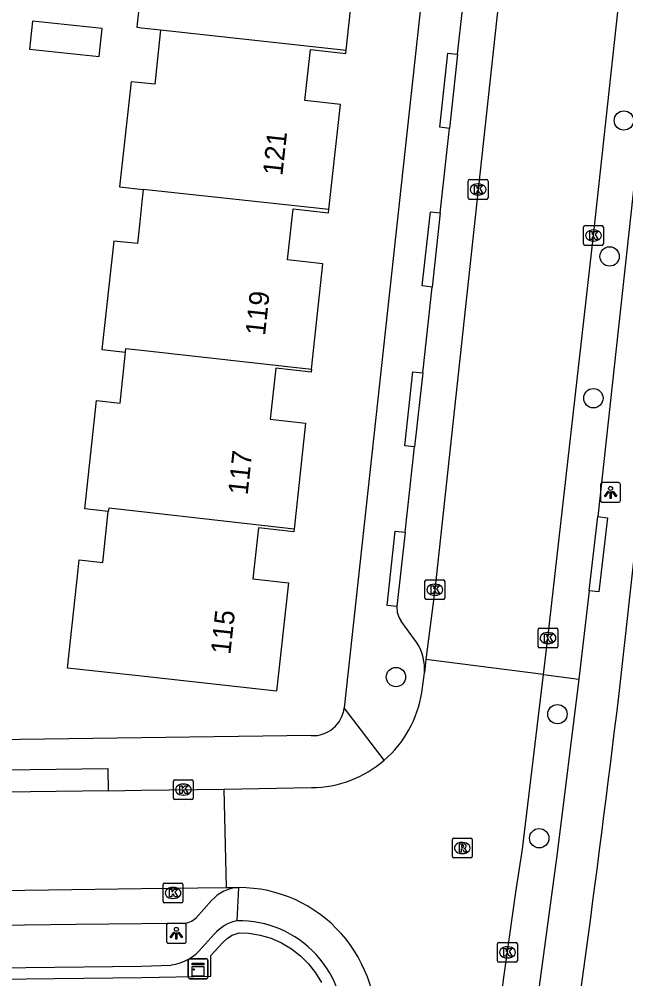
# Model space of a CAD drawing. Extents: x 160732 to 162105, y 387428 to 388479.
# Drawn here: x 161993.82 to 162024.47, y 387774.67 to 387823.15 of the extents above; entities that cross this region are included whole.
import ezdxf

# ---------------------------------------------------------------- set-up
doc = ezdxf.new("R2010")
doc.units = 0
for name, color, linetype in [('IMGEO_Boom', 7, 'Continuous'), ('IMGEO_Haag', 7, 'Continuous'), ('IMGEO_Kast', 7, 'Continuous'), ('IMGEO_Kolk', 7, 'Continuous'), ('IMGEO_Lichtpunt', 7, 'Continuous'), ('IMGEO_Pand', 7, 'Continuous'), ('IMGEO_Pand_nummerreeks', 7, 'Continuous'), ('IMGEO_Parkeervlak_open', 7, 'Continuous'), ('IMGEO_Rijbaan_lokaal_open', 7, 'Continuous'), ('IMGEO_Rioolput', 7, 'Continuous'), ('IMGEO_Voetpad_open', 7, 'Continuous')]:
    doc.layers.add(name, color=color, linetype=linetype)

msp = doc.modelspace()

# ---------------------------------------------------------------- linework, layer by layer
at = {"layer": 'IMGEO_Boom'}
for centre in [(162024.369, 387818.035), (162023.648, 387811.166), (162022.829, 387804.005), (162012.854, 387789.919), (162021.014, 387788.043), (162020.091, 387781.775)]:
    msp.add_circle(centre, 0.489, dxfattribs=at)
at = {"layer": 'IMGEO_Haag'}
msp.add_lwpolyline([(161988.288, 387775.174), (161988.301, 387774.606), (162000.009, 387774.745), (162003.501, 387774.806), (162003.496, 387775.846), (162004.102, 387776.506), (162004.339, 387776.733), (162004.571, 387776.881), (162004.926, 387777.003), (162005.425, 387776.981), (162005.993, 387776.885), (162006.545, 387776.721), (162007.072, 387776.489), (162007.568, 387776.194), (162008.023, 387775.841), (162008.432, 387775.435), (162008.788, 387774.982), (162009.085, 387774.489)], dxfattribs=at)
at = {"layer": 'IMGEO_Kast'}
for p, q in [((162002.356, 387774.755), (162002.356, 387775.596)), ((162002.356, 387775.596), (162002.356, 387774.755)), ((162002.431, 387775.68), (162003.272, 387775.68)), ((162003.272, 387775.68), (162002.431, 387775.68)), ((162003.356, 387775.605), (162003.356, 387774.764)), ((162003.356, 387774.764), (162003.356, 387775.605)), ((162003.281, 387774.68), (162002.44, 387774.68)), ((162002.44, 387774.68), (162003.281, 387774.68))]:
    msp.add_line(p, q, dxfattribs=at)
for points in [[(162002.551, 387775.47), (162003.151, 387775.47), (162003.151, 387775.385), (162002.551, 387775.385), (162002.551, 387775.47)], [(162002.551, 387775.295), (162003.151, 387775.295), (162003.151, 387774.806), (162002.551, 387774.806), (162002.551, 387775.295)]]:
    msp.add_lwpolyline(points, dxfattribs=at)
msp.add_circle((162002.635, 387775.144), 0.0377, dxfattribs=at)
for centre, start, end in [((162002.434, 387775.602), 92.4484, 184.2845), ((162002.434, 387775.602), 92.4484, 184.2845), ((162003.278, 387775.602), 2.4484, 94.2845), ((162003.278, 387775.602), 2.4484, 94.2845), ((162002.434, 387774.758), 182.4484, 274.2845), ((162002.434, 387774.758), 182.4484, 274.2845), ((162003.278, 387774.758), 272.4484, 4.2845), ((162003.278, 387774.758), 272.4484, 4.2845)]:
    msp.add_arc(centre, 0.0779, start, end, dxfattribs=at)
at = {"layer": 'IMGEO_Kolk'}
for p, q in [((162016.504, 387814.125), (162016.504, 387814.977)), ((162016.579, 387815.051), (162017.431, 387815.051)), ((162016.992, 387814.831), (162017.017, 387814.831)), ((162017.505, 387814.977), (162017.505, 387814.125)), ((162017.015, 387814.271), (162016.99, 387814.271)), ((162017.431, 387814.051), (162016.579, 387814.051)), ((162022.406, 387812.726), (162023.258, 387812.726)), ((162022.331, 387811.8), (162022.331, 387812.652)), ((162022.819, 387812.506), (162022.844, 387812.506)), ((162023.332, 387812.652), (162023.332, 387811.8)), ((162023.258, 387811.726), (162022.406, 387811.726)), ((162022.842, 387811.946), (162022.817, 387811.946)), ((162014.315, 387793.905), (162014.315, 387794.757)), ((162014.39, 387794.831), (162015.242, 387794.831)), ((162015.316, 387794.757), (162015.316, 387793.905)), ((162014.803, 387794.611), (162014.828, 387794.611)), ((162015.242, 387793.831), (162014.39, 387793.831)), ((162014.826, 387794.051), (162014.801, 387794.051)), ((162020.035, 387791.463), (162020.035, 387792.315)), ((162020.11, 387792.389), (162020.962, 387792.389)), ((162021.036, 387792.315), (162021.036, 387791.463)), ((162020.523, 387792.169), (162020.548, 387792.169)), ((162020.962, 387791.389), (162020.11, 387791.389)), ((162020.546, 387791.609), (162020.521, 387791.609)), ((162001.613, 387783.805), (162001.613, 387784.657)), ((162001.688, 387784.731), (162002.54, 387784.731)), ((162002.614, 387784.657), (162002.614, 387783.805)), ((162002.101, 387784.511), (162002.126, 387784.511)), ((162002.54, 387783.731), (162001.688, 387783.731)), ((162002.124, 387783.951), (162002.099, 387783.951)), ((162001.089, 387778.584), (162001.089, 387779.436)), ((162001.164, 387779.51), (162002.016, 387779.51)), ((162001.577, 387779.29), (162001.602, 387779.29)), ((162002.09, 387779.436), (162002.09, 387778.584)), ((162002.016, 387778.51), (162001.164, 387778.51)), ((162001.6, 387778.73), (162001.575, 387778.73)), ((162017.986, 387775.585), (162017.986, 387776.437)), ((162018.061, 387776.511), (162018.913, 387776.511)), ((162018.987, 387776.437), (162018.987, 387775.585)), ((162018.474, 387776.291), (162018.499, 387776.291)), ((162018.913, 387775.511), (162018.061, 387775.511)), ((162018.497, 387775.731), (162018.472, 387775.731))]:
    msp.add_line(p, q, dxfattribs=at)
for points in [[(162016.504, 387814.125), (162016.504, 387814.977)], [(162016.579, 387815.051), (162017.431, 387815.051)], [(162016.825, 387814.751), (162016.948, 387814.751), (162016.948, 387814.6), (162017.078, 387814.751), (162017.242, 387814.751), (162017.096, 387814.6), (162017.249, 387814.351), (162017.097, 387814.351), (162017.012, 387814.515), (162016.948, 387814.448), (162016.948, 387814.351), (162016.825, 387814.351), (162016.825, 387814.751)], [(162017.505, 387814.977), (162017.505, 387814.125)], [(162017.431, 387814.051), (162016.579, 387814.051)], [(162022.406, 387812.726), (162023.258, 387812.726)], [(162022.331, 387811.8), (162022.331, 387812.652)], [(162022.652, 387812.426), (162022.775, 387812.426), (162022.775, 387812.275), (162022.905, 387812.426), (162023.069, 387812.426), (162022.923, 387812.275), (162023.076, 387812.026), (162022.924, 387812.026), (162022.839, 387812.19), (162022.775, 387812.123), (162022.775, 387812.026), (162022.652, 387812.026), (162022.652, 387812.426)], [(162023.332, 387812.652), (162023.332, 387811.8)], [(162023.258, 387811.726), (162022.406, 387811.726)], [(162014.315, 387793.905), (162014.315, 387794.757)], [(162014.39, 387794.831), (162015.242, 387794.831)], [(162015.316, 387794.757), (162015.316, 387793.905)], [(162014.636, 387794.531), (162014.759, 387794.531), (162014.759, 387794.38), (162014.889, 387794.531), (162015.053, 387794.531), (162014.907, 387794.38), (162015.06, 387794.131), (162014.908, 387794.131), (162014.823, 387794.295), (162014.759, 387794.228), (162014.759, 387794.131), (162014.636, 387794.131), (162014.636, 387794.531)], [(162015.242, 387793.831), (162014.39, 387793.831)], [(162020.035, 387791.463), (162020.035, 387792.315)], [(162020.11, 387792.389), (162020.962, 387792.389)], [(162021.036, 387792.315), (162021.036, 387791.463)], [(162020.356, 387792.089), (162020.479, 387792.089), (162020.479, 387791.938), (162020.609, 387792.089), (162020.773, 387792.089), (162020.627, 387791.938), (162020.78, 387791.689), (162020.628, 387791.689), (162020.543, 387791.853), (162020.479, 387791.786), (162020.479, 387791.689), (162020.356, 387791.689), (162020.356, 387792.089)], [(162020.962, 387791.389), (162020.11, 387791.389)], [(162001.613, 387783.805), (162001.613, 387784.657)], [(162001.688, 387784.731), (162002.54, 387784.731)], [(162002.614, 387784.657), (162002.614, 387783.805)], [(162001.934, 387784.431), (162002.057, 387784.431), (162002.057, 387784.28), (162002.187, 387784.431), (162002.351, 387784.431), (162002.205, 387784.28), (162002.358, 387784.031), (162002.206, 387784.031), (162002.121, 387784.195), (162002.057, 387784.128), (162002.057, 387784.031), (162001.934, 387784.031), (162001.934, 387784.431)], [(162002.54, 387783.731), (162001.688, 387783.731)], [(162001.089, 387778.584), (162001.089, 387779.436)], [(162001.164, 387779.51), (162002.016, 387779.51)], [(162002.09, 387779.436), (162002.09, 387778.584)], [(162001.41, 387779.21), (162001.533, 387779.21), (162001.533, 387779.059), (162001.663, 387779.21), (162001.827, 387779.21), (162001.681, 387779.059), (162001.834, 387778.81), (162001.682, 387778.81), (162001.597, 387778.974), (162001.533, 387778.907), (162001.533, 387778.81), (162001.41, 387778.81), (162001.41, 387779.21)], [(162002.016, 387778.51), (162001.164, 387778.51)], [(162017.986, 387775.585), (162017.986, 387776.437)], [(162018.061, 387776.511), (162018.913, 387776.511)], [(162018.987, 387776.437), (162018.987, 387775.585)], [(162018.307, 387776.211), (162018.43, 387776.211), (162018.43, 387776.06), (162018.56, 387776.211), (162018.724, 387776.211), (162018.578, 387776.06), (162018.731, 387775.811), (162018.579, 387775.811), (162018.494, 387775.975), (162018.43, 387775.908), (162018.43, 387775.811), (162018.307, 387775.811), (162018.307, 387776.211)], [(162018.913, 387775.511), (162018.061, 387775.511)]]:
    msp.add_lwpolyline(points, dxfattribs=at)
for centre, start, end in [((162016.581, 387814.975), 91.552, 178.448), ((162016.581, 387814.975), 91.552, 178.448), ((162017.429, 387814.975), 1.552, 88.448), ((162017.429, 387814.975), 1.552, 88.448), ((162016.581, 387814.127), 181.552, 268.448), ((162016.581, 387814.127), 181.552, 268.448), ((162017.429, 387814.127), 271.552, 358.448), ((162017.429, 387814.127), 271.552, 358.448), ((162022.408, 387812.65), 91.552, 178.448), ((162022.408, 387812.65), 91.552, 178.448), ((162023.256, 387812.65), 1.552, 88.448), ((162023.256, 387812.65), 1.552, 88.448), ((162022.408, 387811.802), 181.552, 268.448), ((162022.408, 387811.802), 181.552, 268.448), ((162023.256, 387811.802), 271.552, 358.448), ((162023.256, 387811.802), 271.552, 358.448), ((162014.392, 387794.755), 91.552, 178.448), ((162014.392, 387794.755), 91.552, 178.448), ((162015.24, 387794.755), 1.552, 88.448), ((162015.24, 387794.755), 1.552, 88.448), ((162014.392, 387793.907), 181.552, 268.448), ((162014.392, 387793.907), 181.552, 268.448), ((162015.24, 387793.907), 271.552, 358.448), ((162015.24, 387793.907), 271.552, 358.448), ((162020.112, 387792.313), 91.552, 178.448), ((162020.112, 387792.313), 91.552, 178.448), ((162020.96, 387792.313), 1.552, 88.448), ((162020.96, 387792.313), 1.552, 88.448), ((162020.112, 387791.465), 181.552, 268.448), ((162020.112, 387791.465), 181.552, 268.448), ((162020.96, 387791.465), 271.552, 358.448), ((162020.96, 387791.465), 271.552, 358.448), ((162001.69, 387784.655), 91.552, 178.448), ((162001.69, 387784.655), 91.552, 178.448), ((162002.538, 387784.655), 1.552, 88.448), ((162002.538, 387784.655), 1.552, 88.448), ((162001.69, 387783.807), 181.552, 268.448), ((162001.69, 387783.807), 181.552, 268.448), ((162002.538, 387783.807), 271.552, 358.448), ((162002.538, 387783.807), 271.552, 358.448), ((162001.166, 387779.434), 91.552, 178.448), ((162001.166, 387779.434), 91.552, 178.448), ((162002.014, 387779.434), 1.552, 88.448), ((162002.014, 387779.434), 1.552, 88.448), ((162001.166, 387778.586), 181.552, 268.448), ((162001.166, 387778.586), 181.552, 268.448), ((162002.014, 387778.586), 271.552, 358.448), ((162002.014, 387778.586), 271.552, 358.448), ((162018.063, 387776.435), 91.552, 178.448), ((162018.063, 387776.435), 91.552, 178.448), ((162018.911, 387776.435), 1.552, 88.448), ((162018.911, 387776.435), 1.552, 88.448), ((162018.063, 387775.587), 181.552, 268.448), ((162018.063, 387775.587), 181.552, 268.448), ((162018.911, 387775.587), 271.552, 358.448), ((162018.911, 387775.587), 271.552, 358.448)]:
    msp.add_arc(centre, 0.0765, start, end, dxfattribs=at)
for centre, major_axis, ratio, start_param, end_param in [((162016.991, 387814.551), (-0.387, 0.002), 0.722429, 4.712389, 7.853982), ((162017.016, 387814.551), (-0.39, 0.002), 0.717154, 1.570796, 4.712389), ((162022.818, 387812.226), (-0.387, 0.002), 0.722429, 4.712389, 7.853982), ((162022.843, 387812.226), (-0.39, 0.002), 0.717154, 1.570796, 4.712389), ((162014.802, 387794.331), (-0.387, 0.002), 0.722429, 4.712389, 7.853982), ((162014.827, 387794.331), (-0.39, 0.002), 0.717154, 1.570796, 4.712389), ((162020.522, 387791.889), (-0.387, 0.002), 0.722429, 4.712389, 7.853982), ((162020.547, 387791.889), (-0.39, 0.002), 0.717154, 1.570796, 4.712389), ((162002.1, 387784.231), (-0.387, 0.002), 0.722429, 4.712389, 7.853982), ((162002.125, 387784.231), (-0.39, 0.002), 0.717154, 1.570796, 4.712389), ((162001.576, 387779.01), (-0.387, 0.002), 0.722429, 4.712389, 7.853982), ((162001.601, 387779.01), (-0.39, 0.002), 0.717154, 1.570796, 4.712389), ((162018.473, 387776.011), (-0.387, 0.002), 0.722429, 4.712389, 7.853982), ((162018.498, 387776.011), (-0.39, 0.002), 0.717154, 1.570796, 4.712389)]:
    msp.add_ellipse(centre, major_axis=major_axis, ratio=ratio, start_param=start_param, end_param=end_param, dxfattribs=at)
at = {"layer": 'IMGEO_Lichtpunt'}
for p, q in [((162023.196, 387799.651), (162023.196, 387798.844)), ((162023.196, 387799.651), (162023.196, 387798.844)), ((162024.098, 387799.746), (162023.29, 387799.746)), ((162024.098, 387799.746), (162023.29, 387799.746)), ((162024.192, 387798.844), (162024.192, 387799.651)), ((162024.192, 387798.844), (162024.192, 387799.651)), ((162023.29, 387798.75), (162024.098, 387798.75)), ((162023.29, 387798.75), (162024.098, 387798.75)), ((162001.26, 387777.374), (162001.26, 387776.567)), ((162001.26, 387777.374), (162001.26, 387776.567)), ((162002.162, 387777.469), (162001.354, 387777.469)), ((162002.162, 387777.469), (162001.354, 387777.469)), ((162002.256, 387776.567), (162002.256, 387777.374)), ((162002.256, 387776.567), (162002.256, 387777.374)), ((162001.354, 387776.473), (162002.162, 387776.473)), ((162001.354, 387776.473), (162002.162, 387776.473))]:
    msp.add_line(p, q, dxfattribs=at)
for points in [[(162023.57, 387799.315), (162023.609, 387799.287), (162023.421, 387799.025), (162023.383, 387799.052), (162023.57, 387799.315)], [(162023.672, 387799.267), (162023.719, 387799.267), (162023.719, 387798.945), (162023.672, 387798.945), (162023.672, 387799.267)], [(162023.782, 387799.287), (162023.82, 387799.314), (162024.007, 387799.052), (162023.968, 387799.024), (162023.782, 387799.287)], [(162001.634, 387777.038), (162001.673, 387777.01), (162001.485, 387776.748), (162001.447, 387776.775), (162001.634, 387777.038)], [(162001.736, 387776.99), (162001.783, 387776.99), (162001.783, 387776.668), (162001.736, 387776.668), (162001.736, 387776.99)], [(162001.846, 387777.01), (162001.884, 387777.037), (162002.071, 387776.775), (162002.032, 387776.747), (162001.846, 387777.01)]]:
    msp.add_lwpolyline(points, dxfattribs=at)
for centre in [(162023.695, 387799.449), (162001.759, 387777.172)]:
    msp.add_circle(centre, 0.0994, dxfattribs=at)
for centre, start, end in [((162023.29, 387799.651), 90, 180), ((162023.29, 387799.651), 90, 180), ((162024.098, 387799.651), 0, 90), ((162024.098, 387799.651), 0, 90), ((162023.29, 387798.844), 180, 270), ((162023.29, 387798.844), 180, 270), ((162024.098, 387798.844), 270, 0), ((162024.098, 387798.844), 270, 360), ((162001.354, 387777.374), 90, 180), ((162001.354, 387777.374), 90, 180), ((162002.162, 387777.374), 0, 90), ((162002.162, 387777.374), 0, 90), ((162001.354, 387776.567), 180, 270), ((162001.354, 387776.567), 180, 270), ((162002.162, 387776.567), 270, 0), ((162002.162, 387776.567), 270, 360)]:
    msp.add_arc(centre, 0.0946, start, end, dxfattribs=at)
at = {"layer": 'IMGEO_Pand'}
for points in [[(162001.856, 387830.873), (162001.537, 387827.917), (162000.341, 387828.046), (162000, 387824.895), (161999.803, 387823.075), (161999.767, 387822.742), (162000, 387822.717), (162000.96, 387822.613)], [(162010.344, 387821.594), (162010.918, 387826.893), (162009.145, 387827.096), (162009.464, 387830.056)], [(161998.012, 387822.682), (161994.493, 387823.055), (161994.343, 387821.638), (161997.863, 387821.265), (161998.012, 387822.682)], [(162000.96, 387822.613), (162000.942, 387822.442), (162000.663, 387819.865), (162000, 387819.937), (161999.469, 387819.994), (161998.892, 387814.677), (162000.085, 387814.548)], [(162000.96, 387822.613), (162010.344, 387821.594)], [(162009.464, 387813.533), (162010.044, 387818.849), (162008.255, 387819.045), (162008.536, 387821.62), (162010.326, 387821.425), (162010.344, 387821.594)], [(162000.085, 387814.548), (162000, 387813.763), (161999.909, 387812.923), (161999.789, 387811.813), (161998.595, 387811.942), (161998.001, 387806.469), (161999.195, 387806.339)], [(162009.464, 387813.533), (162000.085, 387814.548)], [(162008.592, 387805.467), (162009.166, 387810.798), (162007.377, 387810.994), (162007.658, 387813.569), (162009.447, 387813.374), (162009.464, 387813.533)], [(161999.195, 387806.339), (161999.213, 387806.509), (162000, 387806.424), (162008.592, 387805.467)], [(161998.321, 387798.287), (161997.128, 387798.417), (161997.721, 387803.891), (161998.915, 387803.761), (161999.195, 387806.339)], [(162008.592, 387805.467), (162008.577, 387805.323), (162006.779, 387805.519), (162006.498, 387802.944), (162008.287, 387802.748), (162007.71, 387797.395)], [(162007.71, 387797.395), (162007.695, 387797.259), (162005.91, 387797.454), (162005.629, 387794.879), (162007.418, 387794.683), (162006.821, 387789.209), (162000, 387789.955), (161996.254, 387790.365), (161996.793, 387795.336), (161996.848, 387795.839), (161998.042, 387795.71), (161998.321, 387798.287)], [(162007.71, 387797.395), (162000, 387798.273), (161998.339, 387798.455), (161998.321, 387798.287)]]:
    msp.add_lwpolyline(points, dxfattribs=at)
at = {"layer": 'IMGEO_Parkeervlak_open'}
msp.add_lwpolyline([(162020.314, 387790.041), (162022.09, 387789.811)], dxfattribs=at)
at = {"layer": 'IMGEO_Rijbaan_lokaal_open'}
for points in [[(162020.314, 387790.041), (162020.53, 387791.889), (162022.826, 387812.226), (162025.156, 387833.593), (162027.244, 387853.078), (162029.582, 387874.404), (162031.917, 387895.736), (162033.61, 387911.29), (162034.593, 387920.323), (162038.814, 387959.046), (162040.961, 387978.825), (162042.949, 387997.091), (162043.264, 388000), (162045.336, 388019.111), (162047.551, 388039.413), (162049.108, 388053.808), (162050.984, 388071.203), (162051.531, 388076.592)], [(162020.299, 387844.574), (162019.318, 387835.778), (162017.002, 387814.551), (162014.813, 387794.331), (162014.361, 387790.811)], [(162014.361, 387790.811), (162014.295, 387790.127)], [(162020.314, 387790.041), (162014.361, 387790.811)], [(162014.155, 387789.14), (162014.295, 387790.127)], [(162017.721, 387770.055), (162018.311, 387774.732), (162018.904, 387779.058), (162019.24, 387781.231), (162020.314, 387790.041)], [(161998.307, 387784.172), (161948.519, 387783.527), (161944.396, 387783.481), (161942.495, 387783.487)], [(161998.307, 387784.172), (162000, 387784.197), (162004.159, 387784.259)], [(162004.159, 387784.259), (162008.588, 387784.334)], [(162004.159, 387784.259), (162004.278, 387779.285)], [(161943.052, 387778.523), (161945.802, 387778.538), (161962.257, 387778.727), (161982.188, 387778.986), (161995.303, 387779.162), (162000, 387779.232), (162004.278, 387779.285)], [(162004.278, 387779.285), (162004.915, 387779.284)]]:
    msp.add_lwpolyline(points, dxfattribs=at)
for centre, radius, start, end in [((162008.556, 387790.001), 5.665, 310.7947, 351.2608), ((162008.551, 387790.007), 5.673, 270.3777, 310.7925), ((162004.904, 387772.341), 6.943, 353.3377, 89.9119)]:
    msp.add_arc(centre, radius, start, end, dxfattribs=at)
at = {"layer": 'IMGEO_Rioolput'}
for p, q in [((162015.705, 387780.855), (162015.705, 387781.707)), ((162015.78, 387781.781), (162016.632, 387781.781)), ((162016.706, 387781.707), (162016.706, 387780.855)), ((162016.193, 387781.561), (162016.218, 387781.561)), ((162016.632, 387780.781), (162015.78, 387780.781)), ((162016.216, 387781.001), (162016.191, 387781.001))]:
    msp.add_line(p, q, dxfattribs=at)
for points in [[(162015.705, 387780.855), (162015.705, 387781.707)], [(162015.78, 387781.781), (162016.632, 387781.781)], [(162016.706, 387781.707), (162016.706, 387780.855)], [(162016.294, 387781.479), (162016.042, 387781.481), (162016.042, 387781.081)], [(162016.042, 387781.081), (162016.166, 387781.081), (162016.166, 387781.243), (162016.177, 387781.243)], [(162016.22, 387781.4), (162016.166, 387781.4), (162016.166, 387781.319)], [(162016.166, 387781.319), (162016.218, 387781.319)], [(162016.224, 387781.214), (162016.295, 387781.081), (162016.435, 387781.081), (162016.37, 387781.207)], [(162016.632, 387780.781), (162015.78, 387780.781)]]:
    msp.add_lwpolyline(points, dxfattribs=at)
for centre, radius, start, end in [((162015.782, 387781.705), 0.0765, 91.552, 178.448), ((162015.782, 387781.705), 0.0765, 91.552, 178.448), ((162016.63, 387781.705), 0.0765, 1.552, 88.448), ((162016.63, 387781.705), 0.0765, 1.552, 88.448), ((162016.176, 387781.19), 0.0533, 26.0293, 88.6989), ((162016.202, 387781.508), 0.19, 274.7715, 282.9687), ((162016.226, 387781.304), 0.0964, 77.0061, 93.1865), ((162016.24, 387781.361), 0.0378, 276.6634, 79.6772), ((162016.293, 387781.369), 0.109, 350.3612, 89.416), ((162016.291, 387781.369), 0.112, 277.5842, 350.9817), ((162016.275, 387781.154), 0.108, 29.5134, 73.7905), ((162015.782, 387780.857), 0.0765, 181.552, 268.448), ((162015.782, 387780.857), 0.0765, 181.552, 268.448), ((162016.63, 387780.857), 0.0765, 271.552, 358.448), ((162016.63, 387780.857), 0.0765, 271.552, 358.448)]:
    msp.add_arc(centre, radius, start, end, dxfattribs=at)
for centre, major_axis, ratio, start_param, end_param in [((162016.192, 387781.281), (-0.387, 0.002), 0.722429, 4.712389, 7.853982), ((162016.217, 387781.281), (-0.39, 0.002), 0.717154, 1.570796, 4.712389)]:
    msp.add_ellipse(centre, major_axis=major_axis, ratio=ratio, start_param=start_param, end_param=end_param, dxfattribs=at)
at = {"layer": 'IMGEO_Voetpad_open'}
for points in [[(162014.724, 387829.456), (162010.24, 387788.363)], [(162015.97, 387821.39), (162016.463, 387825.919)], [(162015.567, 387817.637), (162015.07, 387817.69), (162015.473, 387821.443), (162015.97, 387821.39)], [(162015.97, 387821.39), (162015.567, 387817.637)], [(162025.448, 387819.934), (162023.05, 387798.027)], [(162015.088, 387813.371), (162015.567, 387817.637)], [(162014.68, 387809.623), (162014.183, 387809.677), (162014.591, 387813.425), (162015.088, 387813.371)], [(162015.088, 387813.371), (162014.68, 387809.623)], [(162014.208, 387805.291), (162014.68, 387809.623)], [(162024.115, 387788.934), (162026.05, 387806.406)], [(162013.796, 387801.544), (162013.299, 387801.598), (162013.711, 387805.345), (162014.208, 387805.291)], [(162014.208, 387805.291), (162013.796, 387801.544)], [(162013.315, 387797.23), (162013.796, 387801.544)], [(162022.615, 387794.282), (162023.05, 387798.027)], [(162023.05, 387798.027), (162023.546, 387797.97), (162023.111, 387794.225), (162022.615, 387794.282)], [(162012.898, 387793.484), (162012.402, 387793.539), (162012.82, 387797.285), (162013.315, 387797.23)], [(162013.315, 387797.23), (162012.898, 387793.484)], [(162022.615, 387794.282), (162022.09, 387789.811)], [(162013.928, 387791.629), (162013.12, 387792.734)], [(162022.09, 387789.811), (162020.998, 387781.015), (162019.484, 387769.82)], [(162012.257, 387785.712), (162010.24, 387788.363)], [(162008.574, 387786.959), (162000, 387786.844), (161948.499, 387786.143), (161942.139, 387786.09)], [(161942.495, 387783.487), (161942.512, 387784.605), (161948.542, 387784.651), (161998.293, 387785.293), (161998.307, 387784.172)], [(162004.838, 387777.608), (162004.915, 387779.284)], [(162003.541, 387778.624), (162002.763, 387777.762)], [(162002.065, 387777.47), (162000, 387777.449), (161996.699, 387777.416), (161944.53, 387776.742), (161943.059, 387776.725)], [(162003.061, 387776.259), (162003.673, 387776.926)], [(161988.288, 387775.174), (162000, 387775.317), (162001.498, 387775.371)]]:
    msp.add_lwpolyline(points, dxfattribs=at)
for centre, radius, start, end in [((162014.114, 387793.436), 1.217, 177.7413, 215.2362), ((162011.637, 387790.273), 2.662, 356.8492, 30.6122), ((160736.056, 387947.304), 1297.759, 351.765867, 352.99052), ((162008.657, 387788.552), 1.595, 267.0335, 353.2107), ((162004.993, 387777.362), 1.923, 92.3137, 139.0009), ((162002.048, 387778.492), 1.022, 270.9701, 314.4327), ((162005.24, 387775.586), 2.062, 101.2341, 139.4559), ((162004.929, 387772.319), 5.289, 354.1689, 90.9855), ((162001.206, 387777.705), 2.352, 277.1395, 322.0657)]:
    msp.add_arc(centre, radius, start, end, dxfattribs=at)

# ---------------------------------------------------------------- texts
at = {"layer": 'IMGEO_Pand_nummerreeks'}
for s, rotation, p in [('121', 83.7779, (162007.114, 387815.218)), ('119', 83.8581, (162006.237, 387807.142)), ('117', 83.8443, (162005.358, 387799.085)), ('115', 83.7759, (162004.485, 387791.03))]:
    msp.add_text(s, height=1, rotation=rotation, dxfattribs=at).set_placement(p)

doc.saveas('drawing.dxf')
